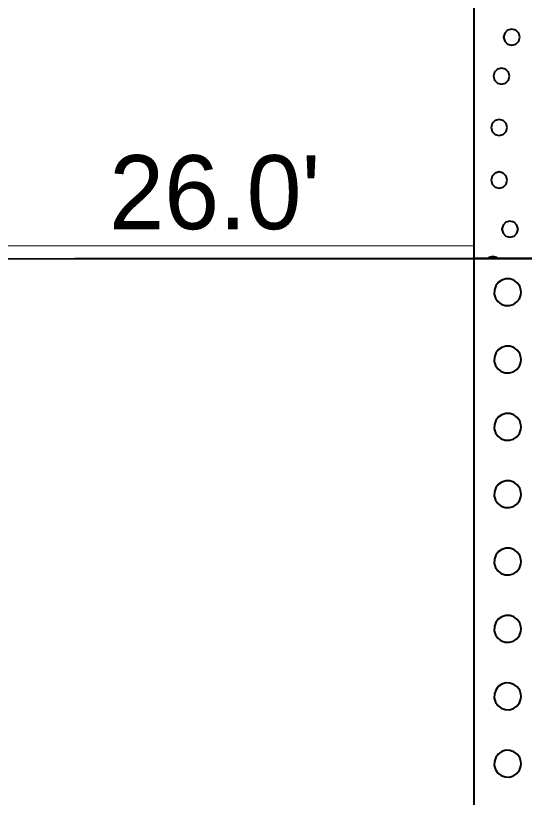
# Model space of a CAD drawing. Extents: x -582 to 653, y -817 to -3.
# Drawn here: x -29.8 to -25, y -519.33 to -511.96 of the extents above; entities that cross this region are included whole.
import ezdxf

# ---------------------------------------------------------------- set-up
doc = ezdxf.new("R2010")
doc.units = 0
doc.header["$LTSCALE"] = 0.4
doc.linetypes.add('LONG_DASHED', pattern=[7.5, 6, -1.5])
for name, color, linetype, lineweight in [('26', 7, 'LONG_DASHED', 40), ('27', 7, 'Continuous', 40), ('7', 7, 'Continuous', 13)]:
    doc.layers.add(name, color=color, linetype=linetype, lineweight=lineweight)

msp = doc.modelspace()

# ---------------------------------------------------------------- linework, layer by layer
at = {"layer": '26'}
msp.add_spline([(-40.288, -514.3997), (-29.2387, -514.2528), (-25.4713, -514.2528), (-22.9713, -514.2528), (23.7613, -518.7128), (27.5287, -518.7128), (30.0287, -518.7128), (45.7803, -518.5867)], degree=3, dxfattribs=at)
at = {"layer": '27'}
msp.add_line((-29.2387, -514.2528), (-25.4713, -514.2528), dxfattribs=at)
for points in [[(-25.4713, -499.2528), (-22.9713, -499.2528), (-22.9713, -514.2528), (-25.4713, -514.2528)], [(-25.0394, -512.1655), (-25.0496, -512.1274), (-25.0775, -512.0995), (-25.1156, -512.0893), (-25.1537, -512.0995), (-25.1816, -512.1274), (-25.1918, -512.1655), (-25.1816, -512.2036), (-25.1537, -512.2314), (-25.1156, -512.2417), (-25.0775, -512.2314), (-25.0496, -512.2036)], [(-25.1356, -512.5333), (-25.1458, -512.4952), (-25.1737, -512.4673), (-25.2118, -512.4571), (-25.2499, -512.4673), (-25.2778, -512.4952), (-25.288, -512.5333), (-25.2778, -512.5714), (-25.2499, -512.5993), (-25.2118, -512.6095), (-25.1737, -512.5993), (-25.1458, -512.5714)], [(-25.1585, -513.0177), (-25.1687, -512.9796), (-25.1966, -512.9517), (-25.2347, -512.9415), (-25.2728, -512.9517), (-25.3007, -512.9796), (-25.3109, -513.0177), (-25.3007, -513.0558), (-25.2728, -513.0837), (-25.2347, -513.0939), (-25.1966, -513.0837), (-25.1687, -513.0558)], [(-25.1585, -513.5135), (-25.1687, -513.4754), (-25.1966, -513.4475), (-25.2347, -513.4373), (-25.2728, -513.4475), (-25.3007, -513.4754), (-25.3109, -513.5135), (-25.3007, -513.5516), (-25.2728, -513.5794), (-25.2347, -513.5897), (-25.1966, -513.5794), (-25.1687, -513.5516)], [(-25.0555, -513.9762), (-25.0657, -513.9381), (-25.0936, -513.9102), (-25.1317, -513.9), (-25.1698, -513.9102), (-25.1977, -513.9381), (-25.2079, -513.9762), (-25.1977, -514.0143), (-25.1698, -514.0422), (-25.1317, -514.0524), (-25.0936, -514.0422), (-25.0657, -514.0143)], [(-25.4713, -514.2528), (-22.9713, -514.2528), (-22.9713, -524.7528), (-25.4713, -524.7528)], [(-25.2551, -514.2433), (-25.2932, -514.2331), (-25.3313, -514.2433), (-25.3408, -514.2528), (-25.2455, -514.2528)], [(-25.0267, -514.5703), (-25.0283, -514.5506), (-25.0404, -514.5129), (-25.0636, -514.4808), (-25.0954, -514.4574), (-25.133, -514.4449), (-25.1725, -514.4446), (-25.2103, -514.4564), (-25.2426, -514.4793), (-25.2662, -514.511), (-25.2791, -514.5484), (-25.2798, -514.5879), (-25.2683, -514.6258), (-25.2457, -514.6583), (-25.2142, -514.6822), (-25.1769, -514.6954), (-25.1374, -514.6964), (-25.0994, -514.6852), (-25.0667, -514.6629), (-25.0425, -514.6317), (-25.029, -514.5945)], [(-25.0267, -515.2053), (-25.0283, -515.1856), (-25.0404, -515.1479), (-25.0636, -515.1158), (-25.0954, -515.0924), (-25.133, -515.0799), (-25.1725, -515.0796), (-25.2103, -515.0914), (-25.2426, -515.1143), (-25.2662, -515.146), (-25.2791, -515.1834), (-25.2798, -515.2229), (-25.2683, -515.2608), (-25.2457, -515.2933), (-25.2142, -515.3172), (-25.1769, -515.3304), (-25.1374, -515.3314), (-25.0994, -515.3202), (-25.0667, -515.2979), (-25.0425, -515.2667), (-25.029, -515.2295)], [(-25.0267, -515.8403), (-25.0283, -515.8206), (-25.0404, -515.7829), (-25.0636, -515.7508), (-25.0954, -515.7274), (-25.133, -515.7149), (-25.1725, -515.7146), (-25.2103, -515.7264), (-25.2426, -515.7493), (-25.2662, -515.781), (-25.2791, -515.8184), (-25.2798, -515.8579), (-25.2683, -515.8958), (-25.2457, -515.9283), (-25.2142, -515.9522), (-25.1769, -515.9654), (-25.1374, -515.9664), (-25.0994, -515.9552), (-25.0667, -515.9329), (-25.0425, -515.9017), (-25.029, -515.8645)], [(-25.0267, -516.4753), (-25.0283, -516.4556), (-25.0404, -516.4179), (-25.0636, -516.3858), (-25.0954, -516.3624), (-25.133, -516.3499), (-25.1725, -516.3496), (-25.2103, -516.3614), (-25.2426, -516.3843), (-25.2662, -516.416), (-25.2791, -516.4534), (-25.2798, -516.4929), (-25.2683, -516.5308), (-25.2457, -516.5633), (-25.2142, -516.5872), (-25.1769, -516.6004), (-25.1374, -516.6014), (-25.0994, -516.5902), (-25.0667, -516.5679), (-25.0425, -516.5367), (-25.029, -516.4995)], [(-25.0267, -517.1103), (-25.0283, -517.0906), (-25.0404, -517.0529), (-25.0636, -517.0208), (-25.0954, -516.9974), (-25.133, -516.9849), (-25.1725, -516.9846), (-25.2103, -516.9964), (-25.2426, -517.0193), (-25.2662, -517.051), (-25.2791, -517.0884), (-25.2798, -517.1279), (-25.2683, -517.1658), (-25.2457, -517.1983), (-25.2142, -517.2222), (-25.1769, -517.2354), (-25.1374, -517.2364), (-25.0994, -517.2252), (-25.0667, -517.2029), (-25.0425, -517.1717), (-25.029, -517.1345)], [(-25.0267, -517.7453), (-25.0283, -517.7256), (-25.0404, -517.6879), (-25.0636, -517.6558), (-25.0954, -517.6324), (-25.133, -517.6199), (-25.1725, -517.6196), (-25.2103, -517.6314), (-25.2426, -517.6543), (-25.2662, -517.686), (-25.2791, -517.7234), (-25.2798, -517.7629), (-25.2683, -517.8008), (-25.2457, -517.8333), (-25.2142, -517.8572), (-25.1769, -517.8704), (-25.1374, -517.8714), (-25.0994, -517.8602), (-25.0667, -517.8379), (-25.0425, -517.8067), (-25.029, -517.7695)], [(-25.0267, -518.3803), (-25.0283, -518.3606), (-25.0404, -518.3229), (-25.0636, -518.2908), (-25.0954, -518.2674), (-25.133, -518.2549), (-25.1725, -518.2546), (-25.2103, -518.2664), (-25.2426, -518.2893), (-25.2662, -518.321), (-25.2791, -518.3584), (-25.2798, -518.3979), (-25.2683, -518.4358), (-25.2457, -518.4683), (-25.2142, -518.4922), (-25.1769, -518.5054), (-25.1374, -518.5064), (-25.0994, -518.4952), (-25.0667, -518.4729), (-25.0425, -518.4417), (-25.029, -518.4045)], [(-25.0267, -519.0153), (-25.0283, -518.9956), (-25.0404, -518.9579), (-25.0636, -518.9258), (-25.0954, -518.9024), (-25.133, -518.8899), (-25.1725, -518.8896), (-25.2103, -518.9014), (-25.2426, -518.9243), (-25.2662, -518.956), (-25.2791, -518.9934), (-25.2798, -519.0329), (-25.2683, -519.0708), (-25.2457, -519.1033), (-25.2142, -519.1272), (-25.1769, -519.1404), (-25.1374, -519.1414), (-25.0994, -519.1302), (-25.0667, -519.1079), (-25.0425, -519.0767), (-25.029, -519.0395)]]:
    msp.add_lwpolyline(points, close=True, dxfattribs=at)
at = {"layer": '7'}
msp.add_line((-62.9147, -514.1328), (-25.4713, -514.1328), dxfattribs=at)

# ---------------------------------------------------------------- texts
at = {"layer": '27'}
msp.add_text("26.0'", height=0.6976, dxfattribs=at).set_placement((-28.9146, -513.9764))

doc.saveas('drawing.dxf')
